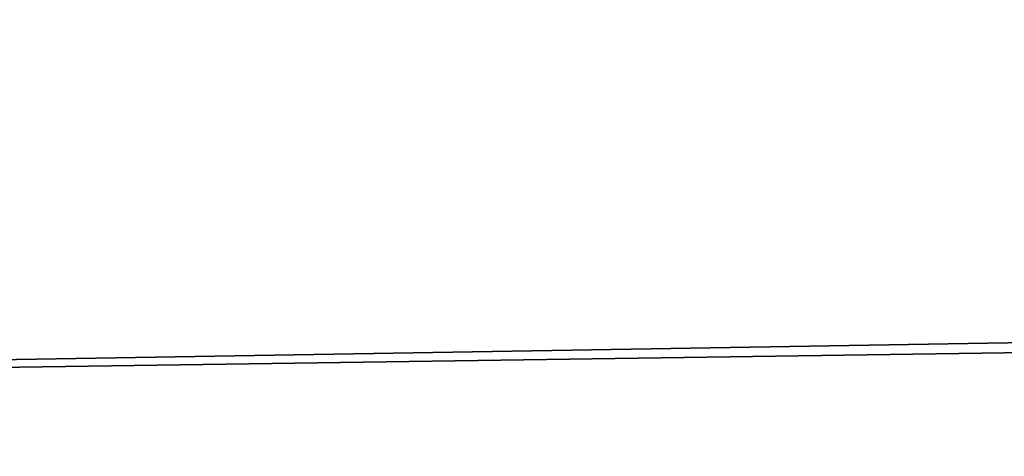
# Model space of a CAD drawing. Header units: millimetres. Extents: x -603 to 3703, y -115 to 193.
# Tile 540 of 656: x 1126 to 1153, y -17 to -5. Entities that reach past the tile are written whole.
import ezdxf

# ---------------------------------------------------------------- set-up
doc = ezdxf.new("R2010")
doc.units = ezdxf.units.MM
doc.layers.add('152', color=7, linetype='Continuous', true_color=0xffffff)

# ---------------------------------------------------------------- blocks, each defined once
blk = doc.blocks.new('UG_SURFACE_002')
at = {"layer": '152', "color": 252, "linetype": 'Continuous', "lineweight": 35}
for points in [[(2165, -18, 2212.25), (2165, 174.4, 2212.25), (835, 174.4, 2212.25), (835, -18, 2212.25)], [(985, -18, 2062.25), (985, 174.4, 2062.25), (2015, 174.4, 2062.25), (2015, -18, 2062.25)]]:
    blk.add_3dface(points, dxfattribs=at)
blk = doc.blocks.new('UG_SURFACE_055')
at = {"layer": '152', "color": 252, "linetype": 'Continuous', "lineweight": 35}
for points in [[(1023.5, -29.92, 2023.75), (1976.5, -29.92, 2023.75), (1976.5, 14.42, 2023.75), (1023.5, 14.42, 2023.75)], [(1025, -29.92, 2022.25), (1025, 14.42, 2022.25), (1975, 14.42, 2022.25), (1975, -29.92, 2022.25)]]:
    blk.add_3dface(points, dxfattribs=at)
blk = doc.blocks.new('UG_SURFACE_057')
at = {"layer": '152', "color": 252, "linetype": 'Continuous', "lineweight": 35}
for points in [[(1041, 4.014, -7.75), (1026, 4.014, -7.75), (1026, -24.953, -7.75), (1974, -24.953, -7.75)], [(1041, 4.014, -8.75), (1959, 4.014, -8.75), (1026, -24.953, -8.75)], [(1959, 4.014, -8.75), (1974, 4.014, -8.75), (1974, -24.953, -8.75), (1026, -24.953, -8.75)], [(1959, 4.014, -7.75), (1041, 4.014, -7.75), (1974, -24.953, -7.75)]]:
    blk.add_3dface(points, dxfattribs=at)
blk = doc.blocks.new('UG_SURFACE_199')
at = {"layer": '152', "color": 35, "linetype": 'Continuous', "lineweight": 35}
for points in [[(1971, -34, 2019), (1971, 0, 2019), (1029, -15.75, 2019), (1029, -28.25, 2019)], [(1971, 0, 2019), (1029, 0, 2019), (1029, -15.75, 2019)], [(1971, -2), (1971, -34), (1029, -28.25), (1029, -15.75)], [(1029, -15.75), (1029, -2), (1971, -2)]]:
    blk.add_3dface(points, dxfattribs=at)

msp = doc.modelspace()

# ---------------------------------------------------------------- block references
at = {"layer": '152', "linetype": 'Continuous', "lineweight": -3}
for name in ['UG_SURFACE_002', 'UG_SURFACE_057', 'UG_SURFACE_055', 'UG_SURFACE_199']:
    msp.add_blockref(name, (0, 0), dxfattribs=at)

doc.saveas('drawing.dxf')
